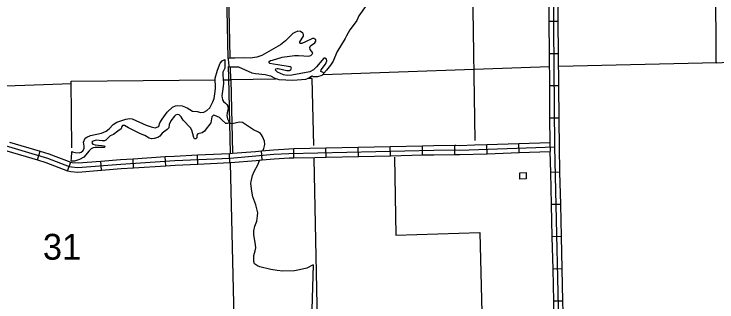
# Model space of a CAD drawing. Extents: x 1084508 to 1142749, y 1057638 to 1093403.
# Drawn here: x 1086600 to 1090220, y 1077367 to 1078847 of the extents above; entities that cross this region are included whole.
import ezdxf

# ---------------------------------------------------------------- set-up
doc = ezdxf.new("R2010")
doc.units = 0
for name, color, linetype in [('Level 32', 7, 'Continuous'), ('Level 35', 7, 'Continuous'), ('Level 5', 7, 'Continuous'), ('Level 56', 7, 'Continuous'), ('Level 7', 7, 'Continuous')]:
    doc.layers.add(name, color=color, linetype=linetype)

msp = doc.modelspace()

# ---------------------------------------------------------------- linework, layer by layer
at = {"layer": 'Level 32'}
for p, q in [((1089403.3, 1078809.6), (1089356.2, 1078809.2)), ((1089404.6, 1078643.8), (1089357.6, 1078643.4)), ((1089406, 1078478.1), (1089358.9, 1078477.7)), ((1089407.4, 1078312.4), (1089360.3, 1078312)), ((1088870.2, 1078125.7), (1088869.6, 1078172.7)), ((1089036.3, 1078129.4), (1089034.7, 1078176.5)), ((1089202, 1078135), (1089200.4, 1078182)), ((1089362.3, 1078140.4), (1089360.7, 1078187.5)), ((1086721.7, 1078097.3), (1086735.1, 1078142.5)), ((1087878.3, 1078097), (1087874, 1078143.9)), ((1088042, 1078108.2), (1088040.9, 1078155.3)), ((1088207.7, 1078111.9), (1088206.6, 1078159)), ((1088373.4, 1078115.5), (1088372.3, 1078162.6)), ((1088539, 1078119.2), (1088538, 1078166.3)), ((1088704.7, 1078122.9), (1088703.7, 1078169.9)), ((1087216, 1078056.6), (1087213, 1078103.6)), ((1087381.4, 1078067.2), (1087378.4, 1078114.2)), ((1087546.5, 1078075.7), (1087544.3, 1078122.8)), ((1087712.1, 1078083.5), (1087709.9, 1078130.5)), ((1086875.8, 1078041.9), (1086892.7, 1078085.8)), ((1087051.1, 1078044.5), (1087047.4, 1078091.5)), ((1089411.7, 1078034.4), (1089364.6, 1078033.3)), ((1089415.5, 1077868.7), (1089368.5, 1077867.6)), ((1089419.4, 1077703), (1089372.4, 1077701.9)), ((1089423.3, 1077537.3), (1089376.2, 1077536.2)), ((1089427.2, 1077371.6), (1089380.1, 1077370.5))]:
    msp.add_line(p, q, dxfattribs=at)
for points in [[(1088761.9, 1078147.7), (1088875.7, 1078149.3), (1088894.5, 1078148.2), (1089385.1, 1078164.7), (1089378.3, 1078988.2), (1089371.1, 1079420.5)], [(1089356.2, 1078809.2), (1089354.8, 1078974.9)], [(1089403.3, 1078809.6), (1089401.9, 1078975.3)], [(1089357.6, 1078643.4), (1089356.2, 1078809.2)], [(1089404.6, 1078643.8), (1089403.3, 1078809.6)], [(1089358.9, 1078477.7), (1089357.6, 1078643.4)], [(1089406, 1078478.1), (1089404.6, 1078643.8)], [(1089360.3, 1078312), (1089358.9, 1078477.7)], [(1089407.4, 1078312.4), (1089406, 1078478.1)], [(1085763, 1078342.8), (1086207.8, 1078241.7), (1086253.1, 1078242.8), (1086294, 1078233), (1086318.7, 1078228.3), (1086344.1, 1078230.6), (1086356.6, 1078229.7), (1086772.1, 1078107), (1086884.4, 1078063.7), (1086896.8, 1078061.4), (1086929.6, 1078058.6), (1087150.9, 1078076), (1087428.1, 1078093.8), (1087714, 1078107.1), (1087845.4, 1078117.6), (1087938.1, 1078126.3), (1088015.9, 1078131.2), (1088761.9, 1078147.7)], [(1089361.3, 1078187.5), (1089360.3, 1078312)], [(1089408.7, 1078156.3), (1089407.4, 1078312.4)], [(1086576.1, 1078189.4), (1086735.1, 1078142.5)], [(1088703.7, 1078169.9), (1088761.5, 1078171.2), (1088869.6, 1078172.7)], [(1088869.6, 1078172.7), (1088876.2, 1078172.8), (1088894.8, 1078171.7), (1088971.6, 1078174.3)], [(1088971.6, 1078174.3), (1089034.7, 1078176.5)], [(1089034.7, 1078176.5), (1089200.4, 1078182)], [(1089200.4, 1078182), (1089361.3, 1078187.5)], [(1086562.8, 1078144.2), (1086721.7, 1078097.3)], [(1086735.1, 1078142.5), (1086779.7, 1078129.3), (1086892.7, 1078085.8)], [(1087726.2, 1078131.7), (1087843.3, 1078141.1), (1087874, 1078143.9)], [(1087874, 1078143.9), (1087936.3, 1078149.7), (1088014.9, 1078154.7), (1088040.9, 1078155.3)], [(1088040.9, 1078155.3), (1088206.6, 1078159)], [(1088206.6, 1078159), (1088372.3, 1078162.6)], [(1088372.3, 1078162.6), (1088538, 1078166.3)], [(1088538, 1078166.3), (1088703.7, 1078169.9)], [(1089036.3, 1078129.4), (1089202, 1078135)], [(1089202, 1078135), (1089362.1, 1078140.4)], [(1089364.6, 1078033.3), (1089362.1, 1078140.4)], [(1089411.4, 1077039.7), (1089385.1, 1078164.7)], [(1089411.7, 1078034.4), (1089408.6, 1078165.3)], [(1087047.4, 1078091.5), (1087149.2, 1078099.5), (1087213, 1078103.6)], [(1087213, 1078103.6), (1087378.4, 1078114.2)], [(1087378.4, 1078114.2), (1087426.8, 1078117.3), (1087544.3, 1078122.8)], [(1087544.3, 1078122.8), (1087709.9, 1078130.5)], [(1087709.9, 1078130.5), (1087712.6, 1078130.6), (1087726.2, 1078131.7)], [(1087878.3, 1078097), (1087939.9, 1078102.8), (1088016.9, 1078107.7), (1088042, 1078108.2)], [(1088042, 1078108.2), (1088149, 1078110.6)], [(1088149, 1078110.6), (1088207.7, 1078111.9)], [(1088207.7, 1078111.9), (1088373.4, 1078115.5)], [(1088373.4, 1078115.5), (1088539, 1078119.2)], [(1088539, 1078119.2), (1088704.7, 1078122.9)], [(1088704.7, 1078122.9), (1088762.4, 1078124.1), (1088870.2, 1078125.7)], [(1088870.2, 1078125.7), (1088875.2, 1078125.7), (1088894.2, 1078124.6), (1089036.3, 1078129.4)], [(1086721.7, 1078097.3), (1086764.5, 1078084.7), (1086875.8, 1078041.9)], [(1086890.9, 1078086.5), (1086900, 1078084.7), (1086929.7, 1078082.2), (1087047.4, 1078091.5)], [(1087216, 1078056.6), (1087381.4, 1078067.2)], [(1087381.4, 1078067.2), (1087429.4, 1078070.3), (1087546.5, 1078075.7)], [(1087546.5, 1078075.7), (1087712.1, 1078083.5)], [(1087712.1, 1078083.5), (1087715.5, 1078083.6), (1087847.4, 1078094.2), (1087878.3, 1078097)], [(1086875.8, 1078041.8), (1086878, 1078041), (1086893.6, 1078038), (1086929.5, 1078035), (1087051.1, 1078044.5)], [(1087051.1, 1078044.5), (1087152.6, 1078052.5), (1087216, 1078056.6)], [(1089368.5, 1077867.6), (1089364.6, 1078033.3)], [(1089415.5, 1077868.7), (1089411.7, 1078034.4)], [(1089372.4, 1077701.9), (1089368.5, 1077867.6)], [(1089419.4, 1077703), (1089415.5, 1077868.7)], [(1089376.2, 1077536.2), (1089372.4, 1077701.9)], [(1089423.3, 1077537.3), (1089419.4, 1077703)], [(1089380.1, 1077370.5), (1089376.2, 1077536.2)], [(1089427.2, 1077371.6), (1089423.3, 1077537.3)], [(1089384, 1077204.9), (1089380.1, 1077370.5)], [(1089431.1, 1077206), (1089427.2, 1077371.6)]]:
    msp.add_lwpolyline(points, dxfattribs=at)
at = {"layer": 'Level 35'}
for points in [[(1088472.9, 1078961.1), (1088456.9, 1078936.2), (1088448.5, 1078932.7), (1088442.2, 1078933.7), (1088376.1, 1078838.8), (1088365.4, 1078814.4), (1088346.6, 1078789.1), (1088329.5, 1078766), (1088312.1, 1078736.3), (1088305.5, 1078721.3), (1088262.3, 1078652.1), (1088243.9, 1078606), (1088230.3, 1078585.3), (1088209.6, 1078559), (1088195.1, 1078544.4)], [(1088081.7, 1078696.5), (1088075.4, 1078695.6), (1088071.5, 1078698.6), (1088072.9, 1078704), (1088091.2, 1078734), (1088091.5, 1078741.9), (1088087.1, 1078749.9), (1088075.8, 1078757.4), (1088062.6, 1078758.8), (1088046.4, 1078753.4), (1088036.3, 1078748.3), (1087999.1, 1078710.6), (1087971.9, 1078689), (1087876, 1078633.9), (1087851.1, 1078625.7), (1087815.8, 1078621.2), (1087783.3, 1078622.4), (1087737.2, 1078620.3), (1087716.1, 1078620.1), (1087705.5, 1078619.1), (1087703.1, 1078615.8), (1087705.8, 1078579.3), (1087710, 1078575.7), (1087755.9, 1078576.3), (1087825, 1078545.5), (1087844, 1078541.2)], [(1087959.5, 1078587), (1087936.2, 1078589.3), (1087916.8, 1078593.9), (1087913.5, 1078596.9), (1087914.6, 1078603.3), (1087920.3, 1078608.8), (1087931.6, 1078609.9), (1087980.7, 1078625.1), (1088044.2, 1078634.2), (1088064.9, 1078634.3), (1088092.3, 1078632.3), (1088116.6, 1078631.6), (1088129, 1078634.3), (1088136.3, 1078640.6), (1088139.5, 1078648.9), (1088125.6, 1078666), (1088123, 1078676.3), (1088127.4, 1078684.4), (1088149.8, 1078699.1), (1088155.1, 1078708.1), (1088154.2, 1078715.4), (1088144.5, 1078722.6), (1088137.9, 1078722.6), (1088100.5, 1078704.4), (1088081.7, 1078696.5)], [(1087326.9, 1078263.2), (1087340.6, 1078266.9), (1087345.2, 1078271.2), (1087351.1, 1078288.7), (1087362.3, 1078307.8), (1087389.2, 1078343.5), (1087415.6, 1078368.2), (1087431.3, 1078376.4), (1087443.9, 1078377.5), (1087466, 1078374.9), (1087492.1, 1078365.8), (1087519.2, 1078348.9), (1087543.2, 1078346), (1087561.6, 1078340.8), (1087576.9, 1078343.3), (1087593.3, 1078350.8), (1087609.1, 1078365.6), (1087624.9, 1078395.9), (1087630.8, 1078412.5), (1087636.6, 1078449.3), (1087637.8, 1078468.6), (1087636.5, 1078517.4), (1087647.8, 1078559.1), (1087661.8, 1078594.3), (1087672.3, 1078607.4), (1087685.2, 1078614.5), (1087686.4, 1078568.8), (1087681.6, 1078562.3), (1087675.2, 1078547.9), (1087675.2, 1078532.8)], [(1088195.1, 1078544.4), (1088192.9, 1078547.8), (1088180, 1078552.1), (1088181.5, 1078561.3), (1088204.9, 1078590.6), (1088211.5, 1078607), (1088210.2, 1078616.4), (1088200.9, 1078621.4), (1088195.9, 1078619.9), (1088158.3, 1078576.5), (1088142.2, 1078561.4), (1088123.2, 1078550.9), (1088030.4, 1078533.7), (1088006.3, 1078531.8), (1087987.3, 1078535.5), (1087956.3, 1078549.4), (1087946.8, 1078559.1), (1087949.3, 1078566.1), (1087955.2, 1078568.3), (1087960.9, 1078568.2), (1088005.3, 1078557), (1088018.8, 1078557.8), (1088025, 1078561.5), (1088028.8, 1078568.6), (1088028, 1078572.7), (1088022.8, 1078576.6), (1087959.5, 1078587)], [(1087675.2, 1078532.8), (1087678.4, 1078491.6), (1087675.7, 1078462.8), (1087670.2, 1078426.3), (1087673.2, 1078407.2), (1087678.2, 1078397.6), (1087688.9, 1078389.2), (1087696.1, 1078383.2), (1087700.8, 1078374.6), (1087702.7, 1078357.6), (1087697.1, 1078340.1), (1087695.5, 1078325.2), (1087699, 1078308.6), (1087705.8, 1078295), (1087708.6, 1078288.8)], [(1087844, 1078541.2), (1087893.9, 1078536.2), (1087921.5, 1078530.1), (1087942.7, 1078517), (1087964.4, 1078510.3), (1088035.9, 1078506.8), (1088102.3, 1078512.5), (1088116.9, 1078518.1), (1088134.7, 1078529.2), (1088141.4, 1078526.7), (1088165.6, 1078526), (1088186.7, 1078532.9), (1088194.3, 1078539.5), (1088195.1, 1078544.4)], [(1087608.9, 1078281.1), (1087589.7, 1078256.4), (1087580.8, 1078244.4), (1087569.1, 1078237), (1087547, 1078230.8), (1087541.9, 1078224.3), (1087541.2, 1078219.2), (1087541.8, 1078210.4), (1087535.7, 1078205.5), (1087529.4, 1078206.5), (1087526.3, 1078213.3), (1087515.8, 1078250.1), (1087509, 1078262.1), (1087471, 1078301.9), (1087461.5, 1078318.9), (1087450.8, 1078329.2), (1087440, 1078330.7), (1087431.3, 1078327.2), (1087425.9, 1078322.6), (1087407, 1078297.9), (1087399.5, 1078279.9), (1087396.8, 1078262.2), (1087388.9, 1078254.3), (1087362.9, 1078235), (1087350.3, 1078220), (1087340.2, 1078213.3)], [(1087883.5, 1078147), (1087887, 1078155.8), (1087891.2, 1078176.5), (1087889.3, 1078193.4), (1087880.5, 1078217), (1087874.4, 1078227.2), (1087868.9, 1078233.3), (1087858.9, 1078239.8), (1087833.9, 1078252.1), (1087776.5, 1078289.3), (1087761.9, 1078290.9), (1087745.1, 1078288.3), (1087724.2, 1078282.2), (1087716, 1078284.7), (1087708.6, 1078288.8), (1087698.4, 1078284), (1087691.7, 1078285), (1087670.3, 1078303.1), (1087658.8, 1078315.9), (1087634.5, 1078326.6), (1087629.7, 1078327.3), (1087625.7, 1078326.2), (1087618.4, 1078318.7), (1087614.6, 1078288.9), (1087608.9, 1078281.1)], [(1086959.9, 1078112.1), (1086938.1, 1078099.6), (1086911.1, 1078090.3), (1086897.2, 1078091), (1086894.8, 1078094.5), (1086897, 1078104.9), (1086898.1, 1078140.3), (1086901.7, 1078138.2), (1086915.9, 1078135.3), (1086935.5, 1078133.5), (1086946.7, 1078136.5), (1086954.9, 1078143.7), (1086961.3, 1078156.3), (1086960.9, 1078167.9), (1086958.8, 1078189), (1086967.1, 1078209.1), (1086975.4, 1078215.1), (1086994.3, 1078222.2), (1087050.4, 1078234.8), (1087074.2, 1078245.5), (1087091, 1078257.8), (1087110.6, 1078279.7), (1087129.4, 1078290.8), (1087175.9, 1078306.2), (1087196.2, 1078310.8), (1087208.5, 1078308.4), (1087281.5, 1078275.6), (1087305.7, 1078267.1), (1087326.9, 1078263.2)], [(1087340.2, 1078213.3), (1087321.6, 1078206.9), (1087309, 1078205.8), (1087295.4, 1078210), (1087273.1, 1078223.3), (1087250.8, 1078230.9), (1087189.3, 1078262.3), (1087168.3, 1078275), (1087158.9, 1078274.9), (1087154.7, 1078270), (1087152.7, 1078257), (1087135.2, 1078244.4), (1087112, 1078228.3), (1087095.9, 1078221.4), (1087073.8, 1078199.7), (1087065.8, 1078195.3), (1087053.5, 1078194.9), (1087022.6, 1078198.4), (1087007, 1078194.6), (1087002.5, 1078189.7), (1087001.7, 1078184.6), (1087005.8, 1078177.9), (1087018.5, 1078175.2), (1087066.5, 1078169.2), (1087068.2, 1078164.5), (1087063.6, 1078161.8), (1087017.8, 1078160.7), (1087007.4, 1078159.6), (1086997.9, 1078154.5), (1086987, 1078144), (1086959.9, 1078112.1)], [(1088141, 1077557), (1088108.2, 1077541.5), (1088070.9, 1077531.6), (1088045.3, 1077526.5), (1087984.7, 1077525.7), (1087955.9, 1077528.3), (1087923, 1077533.7), (1087866.8, 1077547.9), (1087854.1, 1077552.1), (1087839.2, 1077562.6), (1087834.4, 1077574.7), (1087834.4, 1077605.9), (1087841.3, 1077630.4), (1087845.8, 1077645.4), (1087843.9, 1077660.8), (1087834.9, 1077714.6), (1087835.2, 1077732.6), (1087839.6, 1077756.4), (1087851.1, 1077782.4), (1087854.5, 1077809), (1087855.2, 1077824.5), (1087845, 1077867), (1087830.6, 1077907.4), (1087824.1, 1077936.2), (1087820.4, 1077976.4), (1087820.9, 1077986.2), (1087828.5, 1078016.4), (1087837.1, 1078038.2), (1087856.6, 1078071.4), (1087864.1, 1078095.2)], [(1088141, 1077557), (1088121.7, 1076926.1)]]:
    msp.add_lwpolyline(points, dxfattribs=at)
at = {"layer": 'Level 5'}
for points in [[(1087683.3, 1079455.6), (1087701.8, 1078618.5)], [(1087702.7, 1078577), (1087704, 1078520.3), (1087712.9, 1078132.5)], [(1088191.6, 1078536), (1089357.5, 1078578.3)], [(1089406.7, 1078579.7), (1090219.4, 1078598.6)], [(1085785.1, 1078450.5), (1086895.4, 1078489.8)], [(1087714, 1078083.1), (1087742.3, 1076852.6)]]:
    msp.add_lwpolyline(points, dxfattribs=at)
at = {"layer": 'Level 56'}
msp.add_lwpolyline([(1089205.6, 1077998.1), (1089204.3, 1078030.7), (1089237.1, 1078032), (1089238.3, 1077999.4)], close=True, dxfattribs=at)
at = {"layer": 'Level 7'}
for points in [[(1087713.6, 1078624.6), (1087706.6, 1078948.8), (1088170.3, 1078968.6), (1088170.5, 1079039.2), (1088369.3, 1079043.8), (1088402, 1078976.5), (1088431.3, 1078977.5)], [(1090401, 1078605), (1090216.2, 1078594.5), (1090215.3, 1079024), (1089403.1, 1078998)], [(1089354.8, 1078996.4), (1088960.6, 1078983.8), (1088973.8, 1078196.5)], [(1087946.2, 1078513.4), (1087716.1, 1078510.1), (1087714.7, 1078573.3)], [(1086897.1, 1078158.8), (1086894.9, 1078503), (1087636.4, 1078508.8)], [(1087680.9, 1078509.2), (1087716.1, 1078509.5), (1087724.5, 1078134.9)], [(1088143.8, 1078172.1), (1088136.3, 1078516.2), (1088114, 1078515.8)], [(1088172.3, 1076857.7), (1088163.4, 1077268.7), (1088154.3, 1077684.2), (1088145.3, 1078103.9)], [(1088560.1, 1078110.8), (1088565.7, 1077710.3), (1088998.6, 1077724.2), (1089019.7, 1076899.1)]]:
    msp.add_lwpolyline(points, dxfattribs=at)

# ---------------------------------------------------------------- texts
at = {"layer": 'Level 5'}
msp.add_text('31', height=132.58, dxfattribs=at).set_placement((1086748.9, 1077584.5))

doc.saveas('drawing.dxf')
